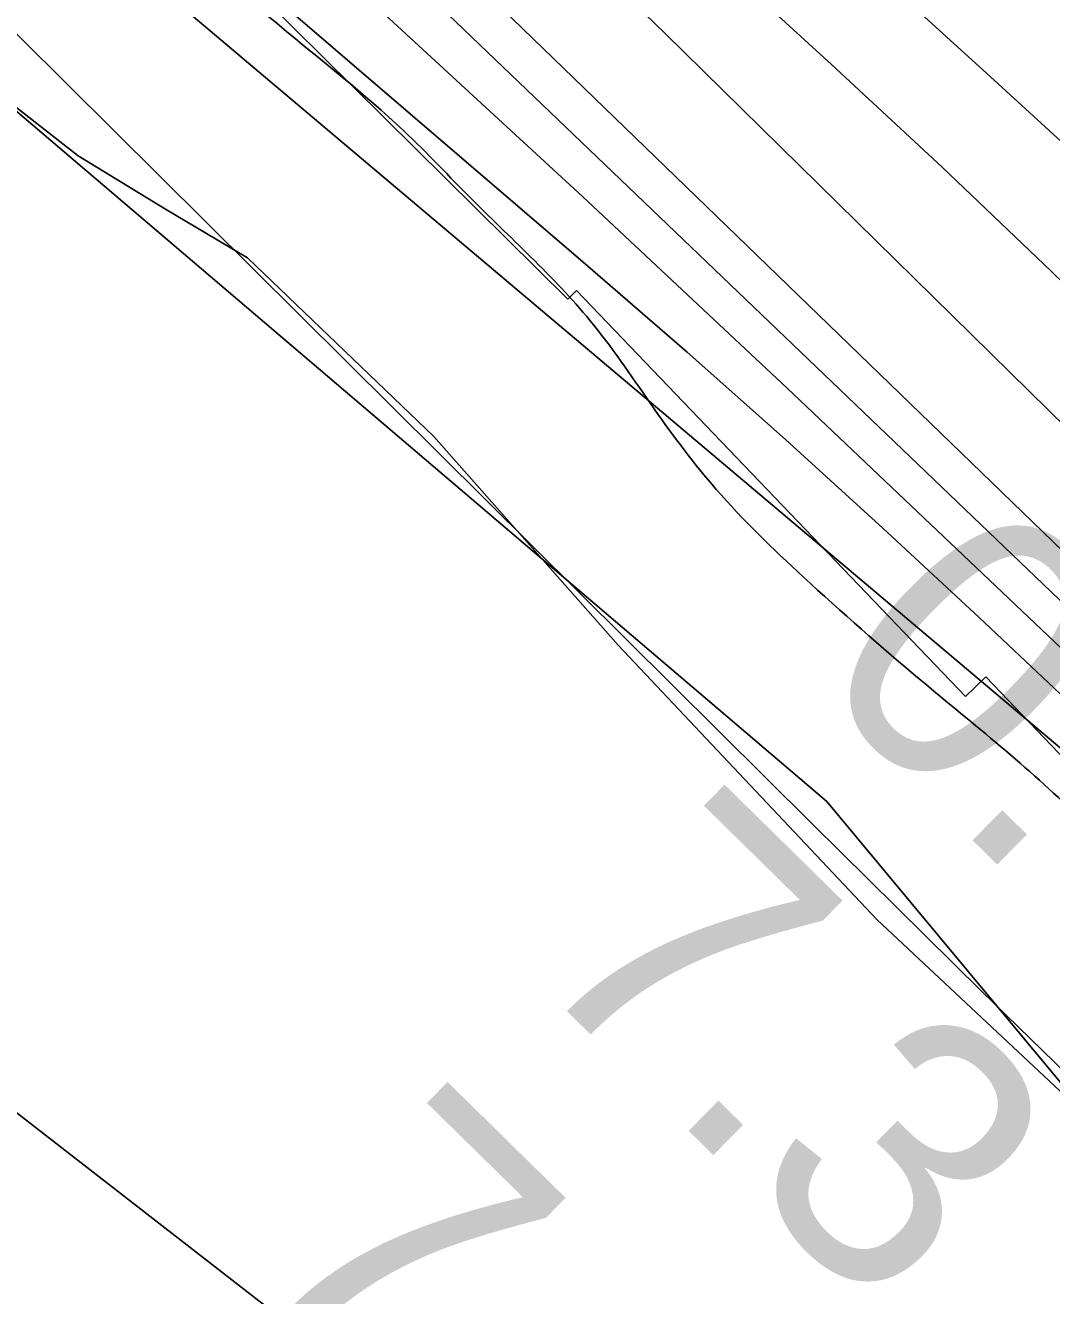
# Model space of a CAD drawing. Extents: x 3684037 to 3722149, y 433263 to 459021.
# Drawn here: x 3702651.7 to 3702904.4, y 451209.6 to 451522.3 of the extents above; entities that cross this region are included whole.
import ezdxf

# ---------------------------------------------------------------- set-up
doc = ezdxf.new("R2010")
doc.units = 0
for name, color, linetype in [('V-RIVR-EDGE', 7, 'Continuous'), ('V-RIVR-RANG', 7, 'Continuous'), ('V-RRAP-FSHR', 7, 'Continuous'), ('V-RRAP-RVMT', 7, 'Continuous'), ('V-SITE-VEGE', 7, 'Continuous'), ('V-TOPO-DPTH', 7, 'Continuous'), ('V-TOPO-MAJR', 7, 'Continuous'), ('V-TOPO-MINR', 7, 'Continuous'), ('V-TOPO-WATR', 7, 'Continuous')]:
    doc.layers.add(name, color=color, linetype=linetype)

msp = doc.modelspace()

# ---------------------------------------------------------------- linework, layer by layer
at = {"layer": 'V-RIVR-EDGE'}
for points in [[(3696491.01, 456956.98), (3696499.46, 456945.34), (3696522.43, 456915.36), (3696551.06, 456881.73), (3696592.6, 456839.57), (3696607.93, 456824.57), (3696661.56, 456762.17), (3696696.26, 456732.56), (3696736.59, 456690.41), (3696782.99, 456647.43), (3696798.72, 456631.62), (3696862.88, 456574.85), (3696899.59, 456542.81), (3696931.08, 456518.47), (3696942.36, 456503.48), (3696952.45, 456494.97), (3696962.14, 456487.66), (3696987.16, 456470.62), (3697014.61, 456451.55), (3697061.04, 456420.29), (3697092.52, 456395.55), (3697134.08, 456360.67), (3697166.78, 456335.52), (3697185.73, 456316.47), (3697201.46, 456298.23), (3697211.53, 456284.46), (3697233.7, 456256.1), (3697255.88, 456230.97), (3697279.27, 456203.82), (3697316.37, 456164.91), (3697353.48, 456123.98), (3697376.87, 456099.66), (3697406.33, 456076.13), (3697430.14, 456057.88), (3697450.33, 456044.89), (3697520.13, 455982.44), (3697544.34, 455963.37), (3697581.9, 455942.25), (3697614.61, 455926), (3697632.78, 455913.82), (3697662.24, 455891.91), (3697710.26, 455848.12), (3697757.45, 455800.7), (3697792.14, 455767.05), (3697833.3, 455729.34), (3697868.4, 455696.9), (3697895.83, 455673.38), (3697933.75, 455633.66), (3697972.88, 455598.38), (3698039.46, 455539.58), (3698090.29, 455492.15), (3698135.88, 455447.55), (3698177.02, 455406.61), (3698217.74, 455359.2), (3698254.45, 455321.1), (3698281.47, 455292.72), (3698316.18, 455265.55), (3698357.36, 455240.78), (3698381.98, 455222.12), (3698407.8, 455194.96), (3698430.77, 455163.36), (3698450.93, 455141.88), (3698487.66, 455113.89), (3698517.53, 455091.17), (3698534.07, 455076.97), (3698556.24, 455049.42), (3698582.46, 455019.84), (3698614.72, 454987.01), (3698657.08, 454947.27), (3698691.37, 454913.62), (3698718, 454887.28), (3698807.16, 454806.58), (3698837.41, 454775.78), (3698881.4, 454739.68), (3698910.45, 454713.73), (3698949.18, 454677.64), (3698989.11, 454637.11), (3699039.14, 454591.7), (3699066.57, 454562.92), (3699088.77, 454545.47), (3699187.23, 454465.17), (3699228.39, 454429.88), (3699268.34, 454393.8), (3699300.6, 454360.56), (3699328.84, 454330.56), (3699382.5, 454285.14), (3699427.29, 454244.19), (3699474.49, 454199.59), (3699500.3, 454170.41), (3699532.57, 454139.2), (3699563.24, 454114.46), (3699588.66, 454093.77), (3699608.43, 454073.91), (3699636.65, 454041.49), (3699659.24, 454015.55), (3699675.77, 453998.53), (3699726.99, 453942.6), (3699768.93, 453898.01), (3699807.65, 453854.65), (3699829.44, 453837.61), (3699865.77, 453811.24), (3699885.13, 453793.8), (3699924.68, 453762.57), (3699939.63, 453754.85), (3699950.95, 453754.42), (3699975.6, 453746.67), (3700001.84, 453731.24), (3700023.64, 453714.2), (3700032.9, 453700.84), (3700036.11, 453688.7), (3700042.15, 453679.38), (3700052.63, 453667.23), (3700065.94, 453651.02), (3700072.38, 453638.47), (3700079.63, 453627.94), (3700095.35, 453607.27), (3700141.31, 453551.36), (3700161.45, 453521.38), (3700185.64, 453491.4), (3700219.92, 453452.9), (3700237.25, 453429.81), (3700255.39, 453407.52), (3700340.92, 453326.44), (3700393.37, 453280.61), (3700435.74, 453243.71), (3700480.94, 453207.61), (3700509.2, 453188.54), (3700535.04, 453172.3), (3700559.26, 453156.47), (3700600.44, 453130.89), (3700613.76, 453121.15), (3700623.46, 453116.28), (3700639.19, 453100.47), (3700647.65, 453090.74), (3700674.71, 453074.9), (3700691.25, 453060.71), (3700727.58, 453033.93), (3700758.25, 453008.78), (3700801.44, 452977.54), (3700837.37, 452952.38), (3700871.67, 452924.8), (3700903.95, 452898.44), (3700927.77, 452880.99), (3700958.44, 452857.86), (3701015.34, 452807.99), (3701048.43, 452780.41), (3701075.48, 452762.95), (3701104.95, 452743.47), (3701127.16, 452730.88), (3701156.63, 452713.42), (3701182.87, 452695.56), (3701204.67, 452682.16), (3701235.37, 452666.32), (3701255.56, 452654.14), (3701285.83, 452633.03), (3701312.86, 452607.09), (3701321.33, 452599.79), (3701332.23, 452591.67), (3701350.39, 452577.48), (3701370.57, 452560.44), (3701389.13, 452544.63), (3701408.91, 452532.04), (3701434.36, 452518.63), (3701456.18, 452512.11), (3701467.08, 452506.42), (3701486.05, 452491.01), (3701499.77, 452482.08), (3701518.75, 452468.28), (3701537.72, 452454.08), (3701554.26, 452439.49), (3701575.24, 452422.85), (3701592.2, 452410.28), (3701622.47, 452387.15), (3701647.09, 452368.49), (3701696.32, 452326.72), (3701727.79, 452300.36), (3701754.02, 452278.86), (3701780.66, 452258.17), (3701815.38, 452234.23), (3701863.81, 452194.89), (3701890.45, 452176.22), (3701916.7, 452162), (3701938.89, 452143.34), (3701962.31, 452129.94), (3701986.93, 452112.09), (3702011.95, 452090.6), (3702032.94, 452074.37), (3702051.1, 452058.55), (3702109.2, 452006.65), (3702158.04, 451973.37), (3702192.75, 451944.17), (3702212.11, 451923.9), (3702228.25, 451910.12), (3702239.56, 451906.04), (3702258.94, 451893.46), (3702276.69, 451876.03), (3702294.85, 451861.43), (3702325.52, 451839.11), (3702353.77, 451816.4), (3702388.48, 451789.62), (3702409.06, 451772.59), (3702442.56, 451743.39), (3702493.4, 451700.4), (3702516.8, 451677.7), (3702543.84, 451656.2), (3702589.05, 451624.55), (3702615.68, 451603.86), (3702648.37, 451577.9), (3702681.06, 451551.13), (3702714.15, 451522.34), (3702744.82, 451496.38), (3702761.76, 451479.36), (3702791.61, 451448.55), (3702806.52, 451427.89), (3702821.83, 451408.04), (3702843.21, 451386.55), (3702872.26, 451361.01), (3702910.6, 451327.75), (3702933.18, 451303.03), (3702957.78, 451275.47), (3702989.23, 451239), (3703050.15, 451184.26), (3703086.05, 451144.95), (3703114.68, 451113.34), (3703144.52, 451080.11), (3703160.65, 451061.87), (3703178, 451046.86), (3703202.6, 451019.71), (3703240.51, 450979.58), (3703264.72, 450956.48), (3703289.72, 450930.13), (3703316.74, 450902.16), (3703339.74, 450878.65), (3703374.42, 450840.15), (3703418.36, 450788.28), (3703459.08, 450738.85), (3703496.19, 450699.53), (3703592.58, 450595.78), (3703613.16, 450579.55), (3703630.9, 450558.88), (3703650.24, 450530.53), (3703671.59, 450496.51), (3703693.35, 450468.15), (3703725.21, 450432.89), (3703758.29, 450400.86), (3703788.55, 450373.7), (3703807.1, 450353.03), (3703820.41, 450338.03), (3703842.98, 450309.27), (3703868.37, 450275.64), (3703879.24, 450255.8), (3703887.68, 450233.54), (3703893.72, 450223.82), (3703916.29, 450193.44), (3703936.04, 450167.51), (3703950.95, 450147.66), (3704020.69, 450060.95), (3704036.82, 450041.5), (3704044.07, 450029.75), (3704061.81, 450007.88), (3704081.17, 449986.4), (3704102.92, 449954.4), (3704113.39, 449937.79), (3704138.38, 449903.36), (3704157.73, 449880.26), (3704175.46, 449851.91), (3704189.15, 449830.04), (3704204.88, 449813.42), (3704221.81, 449792.76), (3704273.77, 449711.76), (3704281.41, 449690.71), (3704297.12, 449666.01), (3704324.1, 449622.27), (3704340.63, 449601.6), (3704382.92, 449535.99), (3704402.67, 449506.83), (3704415.95, 449482.53), (3704431.66, 449459.44), (3704449.4, 449437.16), (3704471.98, 449410.42), (3704491.34, 449390.55), (3704521.18, 449354.9), (3704545.76, 449323.7), (3704553.81, 449308.31), (3704563.07, 449292.11), (3704576.77, 449271.05), (3704594.9, 449242.3), (3704618.66, 449204.23), (3704654.93, 449156.02), (3704685.15, 449111.87), (3704709.72, 449071.77), (3704733.89, 449034.11), (3704765.72, 448985.91), (3704789.88, 448945.01), (3704815.26, 448906.53), (3704829.35, 448881.42), (3704849.89, 448850.24), (3704868.83, 448820.67), (3704884.95, 448801.63), (3704901.08, 448780.96), (3704913.97, 448762.33), (3704925.64, 448740.06), (3704932.48, 448726.7), (3704949.8, 448698.35), (3704967.55, 448682.54), (3704988.15, 448670.76), (3705014.8, 448656.95), (3705046.3, 448639.88), (3705064.06, 448624.47), (3705092.28, 448592.05), (3705105.17, 448573.42), (3705120.49, 448553.97), (3705145.89, 448522.77), (3705180.17, 448483.87), (3705197.5, 448460.37), (3705228.52, 448416.22), (3705268.84, 448365.58), (3705295.84, 448328.31), (3705331.7, 448279.29), (3705359.5, 448238.78), (3705380.04, 448203.15), (3705402.15, 448152.55), (3705422.25, 448101.95), (3705439.55, 448066.32), (3705459.26, 448025.43)], [(3701087.9, 455815.66), (3701115, 455804.74), (3701132.15, 455792.04), (3701153.82, 455776.61), (3701181.81, 455758.46), (3701223.36, 455737.56), (3701278.89, 455703.96), (3701311.87, 455692.12), (3701346.66, 455684.8), (3701374.67, 455673.43), (3701409.89, 455653.44), (3701444.65, 455632.56), (3701464.05, 455615.33), (3701477.15, 455608.51), (3701495.68, 455605.3), (3701508.77, 455596.23), (3701541.73, 455576.25), (3701605.84, 455537.66), (3701654.15, 455509.05), (3701706.98, 455479.53), (3701771.1, 455444.11), (3701792.31, 455425.97), (3701810.35, 455407.84), (3701842.84, 455383.79), (3701871.29, 455367.9), (3701898.4, 455358.33), (3701930.48, 455350.57), (3701938.15, 455346.03), (3701940.85, 455337.88), (3701942.17, 455323.86), (3701950.26, 455304.85), (3701968.77, 455291.69), (3701986.84, 455284.86), (3702028.84, 455263.96), (3702080.3, 455231.28), (3702138.1, 455198.58), (3702162.48, 455186.31), (3702199.49, 455157.73), (3702284.38, 455110.05), (3702334.93, 455075.11), (3702368.79, 455051.51), (3702403.09, 455027.01), (3702432.43, 455004.78), (3702464.02, 454981.64), (3702496.07, 454959.41), (3702561.54, 454921.72), (3702609.41, 454897.18), (3702643.74, 454885.34), (3702678.95, 454863.1), (3702710.55, 454839.06), (3702747.09, 454808.67), (3702809.37, 454757.87), (3702853.12, 454715.26), (3702901.41, 454678.97), (3702936.16, 454650.85), (3702977.23, 454621.81), (3703006.12, 454602.75), (3703055.33, 454569.62), (3703081.96, 454552.37), (3703114.03, 454537.37), (3703130.28, 454526.03), (3703139.3, 454515.61), (3703158.67, 454488.88), (3703176.21, 454450.86), (3703196.48, 454419.61), (3703230.31, 454383.35), (3703268.19, 454343.92), (3703298.86, 454313.55), (3703333.6, 454282.72), (3703394.06, 454231.47), (3703468.52, 454169.79), (3703515.89, 454127.63), (3703537.1, 454112.2), (3703575.49, 454095.38), (3703595.83, 454090.8), (3703614.82, 454092.11), (3703646.01, 454085.25), (3703680.34, 454074.32), (3703711.51, 454060.68), (3703749.42, 454031.64), (3703794.52, 453985.41), (3703832.41, 453948.69), (3703867.6, 453917.86), (3703906.85, 453879.78), (3703949.27, 453846.67), (3703996.64, 453803.6), (3704034.55, 453776.37), (3704079.23, 453742.8), (3704127.06, 453702.89), (3704203.31, 453633.98), (3704279.09, 453562.8), (3704334.15, 453517.45), (3704354.88, 453491.63), (3704403.56, 453431.37), (3704447.3, 453381.07), (3704499.61, 453323.97), (3704602.86, 453205.7), (3704658.78, 453146.78), (3704694.86, 453106.45), (3704744.91, 453051.61), (3704767.47, 453032.57), (3704799.49, 452999.48), (3704839.19, 452962.76), (3704877.07, 452921.97), (3704900.98, 452900.21), (3704921.74, 452882.07), (3705006.11, 452810.87), (3705031.83, 452785.49), (3705064.75, 452753.76), (3705099.47, 452713.43), (3705124.73, 452686.69), (3705199.15, 452611.9), (3705260.5, 452554.77), (3705300.64, 452512.62), (3705322.28, 452486.8), (3705349.32, 452453.72), (3705375.04, 452431.95), (3705400.78, 452417.42), (3705408.9, 452407.91), (3705425.57, 452383.9), (3705440.44, 452365.78), (3705475.17, 452328.16), (3705497.27, 452305.05), (3705538.71, 452242.1), (3705568.02, 452209.47), (3705596.44, 452182.72), (3705619, 452163.22), (3705643.82, 452144.17), (3705660.48, 452117), (3705680.33, 452096.6), (3705694.77, 452085.26), (3705739.88, 452045.36), (3705784.54, 452001.84), (3705811.14, 451969.67), (3705835.48, 451938.87), (3705855.33, 451919.38), (3705875.63, 451900.79), (3705907.17, 451856.4), (3705934.67, 451824.23), (3705959.03, 451802.01), (3705979.78, 451782.52), (3706012.26, 451748.98), (3706031.17, 451719.54), (3706049.64, 451692.36), (3706083.46, 451652.04), (3706112.78, 451624.38), (3706130.82, 451607.61), (3706151.13, 451590.38), (3706167.38, 451579.94), (3706183.17, 451564.98), (3706193.99, 451551.84), (3706216.54, 451529.63), (3706251.72, 451492.46), (3706280.59, 451465.26), (3706315.77, 451428.55), (3706345.54, 451401.35), (3706362.23, 451383.22), (3706374.84, 451362.39), (3706396.47, 451332.49), (3706415.86, 451311.64), (3706438.88, 451295.76), (3706470.47, 451273.08), (3706492.13, 451252.68), (3706503.84, 451234.11), (3706511.03, 451218.72), (3706521.85, 451205.12), (3706543.05, 451184.73), (3706567.85, 451157.53), (3706601.2, 451112.24), (3706632.75, 451072.82), (3706662.94, 451028.43), (3706710.26, 450965.92), (3706756.23, 450902.96), (3706785.97, 450861.28), (3706809.84, 450825.05), (3706863.44, 450742.63), (3706903.08, 450681.03), (3706926.04, 450640.28), (3706949.46, 450604.05), (3707000.85, 450538.36), (3707037.79, 450482.66), (3707057.63, 450460)]]:
    msp.add_spline(points, degree=3, dxfattribs=at)
at = {"layer": 'V-RRAP-FSHR'}
msp.add_lwpolyline([(3696447.93, 456956.48), (3696463.25, 456935.99), (3696844.22, 456552.5), (3697679.41, 455804.34), (3698342.54, 455206.3), (3699589.55, 454026.74), (3700353.91, 453272.26), (3701350.8, 452530.88), (3702244.12, 451846.27), (3702849.02, 451331.23), (3704120.54, 449801.08)], dxfattribs=at)
at = {"layer": 'V-RRAP-RVMT'}
for p, q in [((3702785.26, 451454.85), (3702701.5, 451537.77)), ((3702787.42, 451457.05), (3702785.26, 451454.85)), ((3702883.18, 451357.09), (3702787.42, 451457.05)), ((3702888.22, 451361.93), (3702883.18, 451357.09)), ((3702965.79, 451280.62), (3702888.22, 451361.93))]:
    msp.add_line(p, q, dxfattribs=at)
at = {"layer": 'V-SITE-VEGE'}
for points in [[(3702077.46, 452012.77), (3702146.14, 451956.22), (3702190.18, 451916.16), (3702258.87, 451862.49), (3702360.05, 451796.52), (3702469.9, 451697.03), (3702545.92, 451638.91), (3702569.78, 451617.17), (3702591.54, 451593.34), (3702605.7, 451573.96), (3702614.36, 451551.96), (3702618.04, 451537.02), (3702624.86, 451523.41), (3702634.83, 451513.46), (3702664.71, 451490.16), (3702686.21, 451477.07), (3702706.39, 451465.03), (3702752.27, 451421.04), (3702797.63, 451369.71), (3702861.34, 451302.15), (3702943.78, 451225), (3703196.43, 450964.28)], [(3703211, 450663.72), (3703129.89, 450758.16), (3703028.84, 450883.19), (3702966.34, 450959.01), (3702898.53, 451032.17), (3702841.36, 451097.35), (3702779.69, 451153.53), (3702594.09, 451297.53), (3702437.05, 451432.89), (3702290.25, 451546.51), (3702147.9, 451658.04), (3701967.01, 451808.32), (3701832.26, 451926.93)]]:
    msp.add_lwpolyline(points, dxfattribs=at)
at = {"layer": 'V-TOPO-DPTH'}
for points in [[(3703173.3, 451189.34), (3703110.25, 451254.14), (3703035.89, 451330.35), (3703009.85, 451356.89), (3702983.7, 451383.33), (3702957.4, 451409.61), (3702930.99, 451435.79), (3702904.34, 451461.71), (3702877.45, 451487.38), (3702850.21, 451512.69), (3702822.74, 451537.74), (3702586.78, 451750), (3702572.71, 451762.49), (3702558.52, 451774.86), (3702544.17, 451787.04), (3702529.71, 451799.1), (3701981, 452250.43)], [(3701981, 452250.43), (3702529.71, 451799.1), (3702544.17, 451787.04), (3702558.52, 451774.86), (3702572.71, 451762.49), (3702586.78, 451750), (3702822.74, 451537.74), (3702850.21, 451512.69), (3702877.45, 451487.38), (3702904.34, 451461.71), (3702930.99, 451435.79), (3702957.4, 451409.61), (3702983.7, 451383.33), (3703009.85, 451356.89), (3703035.89, 451330.35), (3703110.25, 451254.14), (3703173.3, 451189.34)], [(3703241.25, 451051.66), (3702974.54, 451326.24), (3702962.86, 451338.15), (3702951.12, 451349.98), (3702939.26, 451361.7), (3702927.33, 451373.35), (3702580.73, 451708.57), (3702573.47, 451715.51), (3702566.15, 451722.4), (3702558.75, 451729.21), (3702551.3, 451735.95), (3702538.87, 451747.08), (3702537.59, 451748.21), (3702536.29, 451749.34), (3702534.99, 451750.44), (3702533.67, 451751.54), (3702509.7, 451771.24), (3702496.35, 451782.13), (3702482.95, 451792.96), (3702469.48, 451803.69), (3702455.95, 451814.37), (3701943.15, 452216.31)], [(3701943.15, 452216.31), (3702455.95, 451814.37), (3702469.48, 451803.69), (3702482.95, 451792.96), (3702496.35, 451782.13), (3702509.7, 451771.24), (3702533.67, 451751.54), (3702534.99, 451750.44), (3702536.29, 451749.34), (3702537.59, 451748.21), (3702538.87, 451747.08), (3702551.3, 451735.95), (3702558.75, 451729.21), (3702566.15, 451722.4), (3702573.47, 451715.51), (3702580.73, 451708.57), (3702927.33, 451373.35), (3702939.26, 451361.7), (3702951.12, 451349.98), (3702962.86, 451338.15), (3702974.54, 451326.24), (3703241.25, 451051.66)], [(3701954.18, 452151.02), (3702438.38, 451739.58), (3702464.09, 451717.76), (3702489.82, 451695.95), (3702515.57, 451674.18), (3702541.34, 451652.42), (3702927.99, 451326.31), (3703524.24, 450671.86), (3703530.61, 450664.83), (3703536.95, 450657.77), (3703543.25, 450650.67), (3703549.52, 450643.55), (3703600.44, 450585.31), (3703632.01, 450548.92), (3703663.38, 450512.37), (3703694.46, 450475.57), (3703725.35, 450438.61), (3704065.31, 450028.55)], [(3704137.66, 450090.93), (3703595.14, 450714.28), (3703004.87, 451326.06), (3702985.64, 451345.84), (3702966.29, 451365.52), (3702946.79, 451385.03), (3702927.19, 451404.44), (3702809.22, 451520.29), (3702766.56, 451561.63), (3702723.53, 451602.58), (3702679.94, 451642.94), (3702636, 451682.91), (3702562.84, 451748.55), (3702555.15, 451755.36), (3702547.41, 451762.1), (3702539.58, 451768.74), (3702531.69, 451775.31), (3702375.5, 451903.72), (3702300.79, 451964.69), (3702225.78, 452025.3)], [(3702225.78, 452025.3), (3702300.79, 451964.69), (3702375.5, 451903.72), (3702531.69, 451775.31), (3702539.58, 451768.74), (3702547.41, 451762.1), (3702555.15, 451755.36), (3702562.84, 451748.55), (3702636, 451682.91), (3702679.94, 451642.94), (3702723.53, 451602.58), (3702766.56, 451561.63), (3702809.22, 451520.29), (3702927.19, 451404.44), (3702946.79, 451385.03), (3702966.29, 451365.52), (3702985.64, 451345.84), (3703004.87, 451326.06), (3703595.14, 450714.28), (3704137.66, 450090.93)], [(3702157.07, 452018.18), (3702229.08, 451960.05), (3702300.7, 451901.44), (3702372.06, 451842.51), (3702460.55, 451768.93), (3702487.38, 451746.45), (3702514.11, 451723.85), (3702540.67, 451701.04), (3702567.12, 451678.11), (3702635.13, 451618.72), (3702686.83, 451573.01), (3702738.14, 451526.88), (3702788.88, 451480.13), (3702839.24, 451432.95), (3702927.56, 451349.17), (3702933.43, 451343.53), (3702939.26, 451337.84), (3702945.01, 451332.08), (3702950.72, 451326.27), (3703036.55, 451237.77), (3703084.89, 451187.46), (3703132.93, 451136.84), (3703180.49, 451085.79)], [(3703180.49, 451085.79), (3703132.93, 451136.84), (3703084.89, 451187.46), (3703036.55, 451237.77), (3702950.72, 451326.27), (3702945.01, 451332.08), (3702939.26, 451337.84), (3702933.43, 451343.53), (3702927.56, 451349.17), (3702839.24, 451432.95), (3702788.88, 451480.13), (3702738.14, 451526.88), (3702686.83, 451573.01), (3702635.13, 451618.72), (3702567.12, 451678.11), (3702540.67, 451701.04), (3702514.11, 451723.85), (3702487.38, 451746.45), (3702460.55, 451768.93), (3702372.06, 451842.51), (3702300.7, 451901.44), (3702229.08, 451960.05), (3702157.07, 452018.18)]]:
    msp.add_lwpolyline(points, dxfattribs=at)
at = {"layer": 'V-TOPO-MAJR'}
msp.add_lwpolyline([(3702337.81, 451994.84), (3702412.67, 451931.61), (3702527.59, 451833.71), (3702551.08, 451813.51), (3702574.47, 451793.19), (3702597.68, 451772.67), (3702620.78, 451752.02), (3702865.1, 451531.7), (3702888.36, 451510.56), (3702911.52, 451489.32), (3702934.52, 451467.9), (3702957.42, 451446.36), (3702997.68, 451408.21), (3703000.35, 451405.65), (3703003.01, 451403.08), (3703005.65, 451400.49), (3703008.27, 451397.87), (3703059.56, 451346.25), (3703087.74, 451317.73), (3703115.8, 451289.11), (3703143.7, 451260.32)], dxfattribs=at)
at = {"layer": 'V-TOPO-MINR'}
for points in [[(3701981, 452250.43), (3702529.71, 451799.1), (3702544.17, 451787.04), (3702558.52, 451774.86), (3702572.71, 451762.49), (3702586.78, 451750), (3702822.74, 451537.74), (3702850.21, 451512.69), (3702877.45, 451487.38), (3702904.34, 451461.71), (3702930.99, 451435.79), (3702957.4, 451409.61), (3702983.7, 451383.33), (3703009.85, 451356.89), (3703035.89, 451330.35), (3703110.25, 451254.14), (3703173.3, 451189.34)], [(3701943.15, 452216.31), (3702455.95, 451814.37), (3702469.48, 451803.69), (3702482.95, 451792.96), (3702496.35, 451782.13), (3702509.7, 451771.24), (3702533.67, 451751.54), (3702534.99, 451750.44), (3702536.29, 451749.34), (3702537.59, 451748.21), (3702538.87, 451747.08), (3702551.3, 451735.95), (3702558.75, 451729.21), (3702566.15, 451722.4), (3702573.47, 451715.51), (3702580.73, 451708.57), (3702927.33, 451373.35), (3702939.26, 451361.7), (3702951.12, 451349.98), (3702962.86, 451338.15), (3702974.54, 451326.24), (3703241.25, 451051.66)], [(3701927.3, 452214.74), (3702351.2, 451880.44), (3702380.69, 451857.05), (3702410.08, 451833.54), (3702439.34, 451809.86), (3702468.5, 451786.06), (3702478.35, 451777.98), (3702502.39, 451757.99), (3702526.27, 451737.81), (3702549.89, 451717.34), (3702573.35, 451696.67), (3702596.57, 451675.73), (3702619.64, 451654.64), (3702642.49, 451633.3), (3702665.18, 451611.79), (3702927.42, 451360.69), (3702936.2, 451352.19), (3702944.91, 451343.63), (3702953.54, 451334.98), (3702962.1, 451326.26), (3703093.59, 451190.97), (3703167.48, 451114.21)], [(3701904.34, 452143.21), (3702145.64, 451951.75), (3702201.33, 451907.24), (3702256.81, 451862.47), (3702311.97, 451817.31), (3702366.92, 451771.89), (3702467.03, 451688.53), (3702471.74, 451684.57), (3702476.43, 451680.57), (3702481.08, 451676.53), (3702485.7, 451672.46), (3702531.48, 451631.69), (3702558.77, 451606.99), (3702585.79, 451582), (3702612.39, 451556.57), (3702638.72, 451530.86), (3702845.43, 451325.68), (3702866.27, 451305.08), (3702887.17, 451284.54), (3702908.15, 451264.08), (3702929.19, 451243.69), (3703305.03, 450880.8)], [(3702225.78, 452025.3), (3702300.79, 451964.69), (3702375.5, 451903.72), (3702531.69, 451775.31), (3702539.58, 451768.74), (3702547.41, 451762.1), (3702555.15, 451755.36), (3702562.84, 451748.55), (3702636, 451682.91), (3702679.94, 451642.94), (3702723.53, 451602.58), (3702766.56, 451561.63), (3702809.22, 451520.29), (3702927.19, 451404.44), (3702946.79, 451385.03), (3702966.29, 451365.52), (3702985.64, 451345.84), (3703004.87, 451326.06), (3703595.14, 450714.28), (3704137.66, 450090.93)], [(3702157.07, 452018.18), (3702229.08, 451960.05), (3702300.7, 451901.44), (3702372.06, 451842.51), (3702460.55, 451768.93), (3702487.38, 451746.45), (3702514.11, 451723.85), (3702540.67, 451701.04), (3702567.12, 451678.11), (3702635.13, 451618.72), (3702686.83, 451573.01), (3702738.14, 451526.88), (3702788.88, 451480.13), (3702839.24, 451432.95), (3702927.56, 451349.17), (3702933.43, 451343.53), (3702939.26, 451337.84), (3702945.01, 451332.08), (3702950.72, 451326.27), (3703036.55, 451237.77), (3703084.89, 451187.46), (3703132.93, 451136.84), (3703180.49, 451085.79)], [(3702163.04, 451995.18), (3702462.84, 451743.05), (3702482.44, 451726.51), (3702502, 451709.95), (3702521.53, 451693.32), (3702541.02, 451676.66), (3702790.21, 451463.05), (3702814.64, 451441.81), (3702838.87, 451420.34), (3702862.8, 451398.54), (3702886.53, 451376.52), (3702927.75, 451337.72), (3702930.7, 451334.91), (3702933.62, 451332.07), (3702936.5, 451329.19), (3702939.35, 451326.28), (3702981.41, 451282.83), (3703005.16, 451258.07), (3703028.76, 451233.16), (3703052.14, 451208.05), (3703075.36, 451182.79), (3703524.78, 450689.63)]]:
    msp.add_lwpolyline(points, dxfattribs=at)
at = {"layer": 'V-TOPO-WATR'}
msp.add_lwpolyline([(3701954.18, 452151.02), (3702438.38, 451739.58), (3702464.09, 451717.76), (3702489.82, 451695.95), (3702515.57, 451674.18), (3702541.34, 451652.42), (3702927.99, 451326.31), (3703524.24, 450671.86), (3703530.61, 450664.83), (3703536.95, 450657.77), (3703543.25, 450650.67), (3703549.52, 450643.55), (3703600.44, 450585.31), (3703632.01, 450548.92), (3703663.38, 450512.37), (3703694.46, 450475.57), (3703725.35, 450438.61), (3704065.31, 450028.55)], dxfattribs=at)

# ---------------------------------------------------------------- texts
at = {"layer": 'V-RIVR-RANG'}
for s, p in [('0.4', (3702843.54, 451362.3)), ('7.3', (3702773.64, 451290.78)), ('7.1', (3702705.44, 451217.59))]:
    msp.add_text(s, height=67, rotation=315.5183, dxfattribs=at).set_placement(p)

doc.saveas('drawing.dxf')
